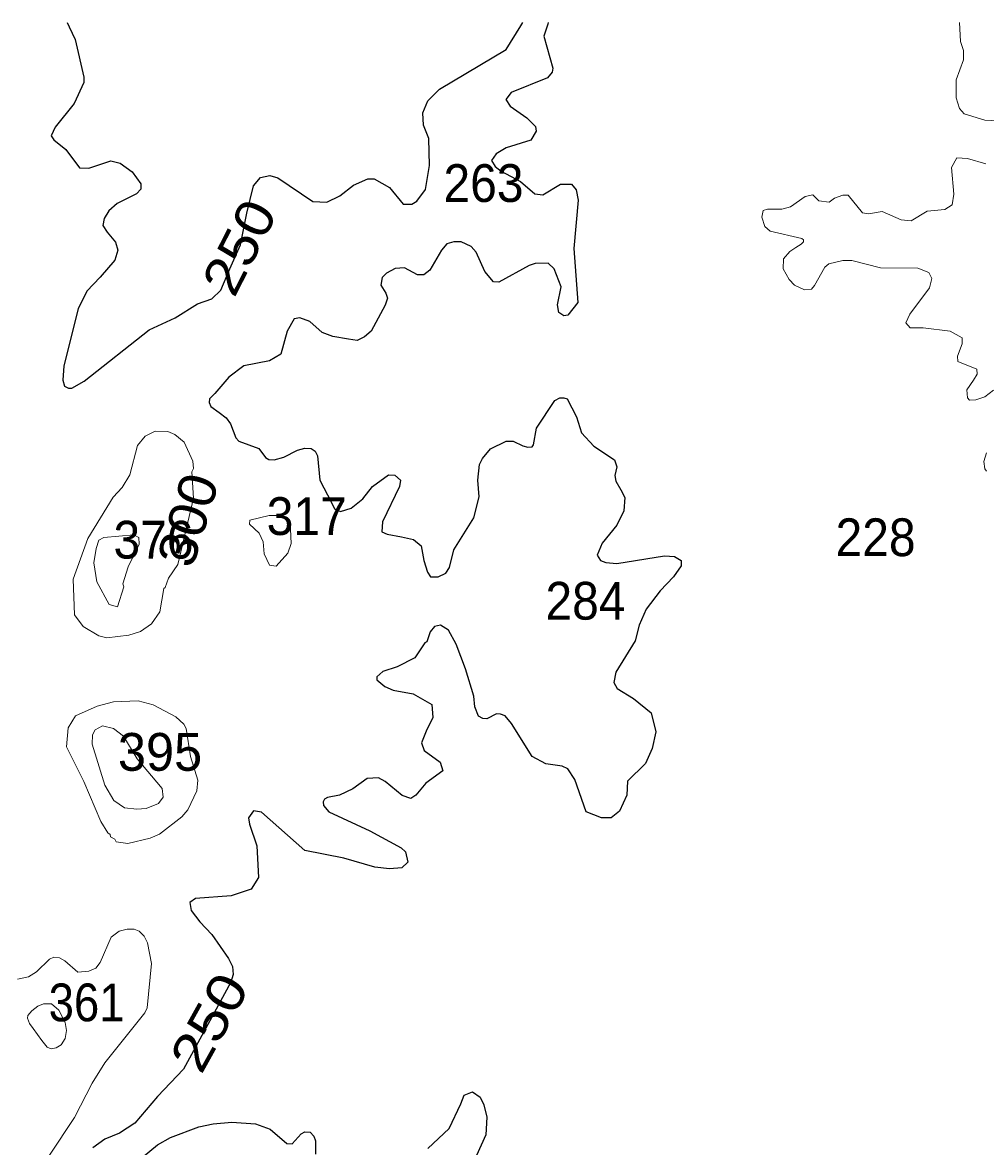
# Model space of a CAD drawing. Extents: x 499.9 to 555.3, y 9281.5 to 9336.8.
# Drawn here: x 509.447 to 513.527, y 9332.026 to 9336.787 of the extents above; entities that cross this region are included whole.
import ezdxf
from ezdxf.enums import TextEntityAlignment as Align

# ---------------------------------------------------------------- set-up
doc = ezdxf.new("R2010")
doc.units = 0
doc.header["$LTSCALE"] = 0.064
doc.layers.add('1', color=7, linetype='Continuous', lineweight=25)
doc.layers.add('2', color=7, linetype='Continuous', lineweight=13)
doc.layers.add('21', color=7, linetype='Continuous')
doc.layers.add('61', color=7, linetype='Continuous')

msp = doc.modelspace()

# ---------------------------------------------------------------- linework, layer by layer
at = {"layer": '1'}
for points in [[(509.6361, 9336.7873), (509.6446, 9336.7695), (509.6705, 9336.7151), (509.7076, 9336.5562), (509.7075, 9336.5324), (509.6664, 9336.444), (509.5858, 9336.3444), (509.5686, 9336.3074), (509.5794, 9336.2908), (509.6308, 9336.2486), (509.6889, 9336.1723), (509.7276, 9336.1706), (509.8218, 9336.2017), (509.8606, 9336.1909), (509.9115, 9336.1542), (509.9491, 9336.1041), (509.949, 9336.0806), (509.9299, 9336.0617), (509.8481, 9336.0208), (509.8135, 9335.9892), (509.7928, 9335.9576), (509.7876, 9335.9277), (509.8052, 9335.8998), (509.8408, 9335.8573), (509.8517, 9335.8231), (509.8382, 9335.7809), (509.7761, 9335.7088), (509.7203, 9335.6489), (509.6823, 9335.5742), (509.622, 9335.333), (509.6173, 9335.2727), (509.625, 9335.2464), (509.6426, 9335.2378), (509.6556, 9335.239), (509.7078, 9335.2679), (509.9841, 9335.4853), (510.0937, 9335.5356), (510.1879, 9335.5952), (510.2495, 9335.6171), (510.2871, 9335.6541), (510.3256, 9335.7434), (510.3706, 9335.8449), (510.3972, 9335.98), (510.4264, 9336.0961), (510.4558, 9336.1312), (510.495, 9336.1397), (510.5291, 9336.1295), (510.6773, 9336.0289), (510.736, 9336.0258), (510.7916, 9336.0525), (510.8494, 9336.0978), (510.9103, 9336.1252), (510.9374, 9336.1255), (511.0027, 9336.0877), (511.0603, 9336.0182), (511.0971, 9336.0177), (511.1178, 9336.0303), (511.1544, 9336.0797), (511.1722, 9336.1809), (511.1691, 9336.2956), (511.1468, 9336.3517), (511.1436, 9336.4039), (511.1643, 9336.455), (511.2142, 9336.5049), (511.496, 9336.6728), (511.5589, 9336.7735), (511.5673, 9336.787)], [(511.6744, 9336.7869), (511.6722, 9336.7797), (511.6566, 9336.7287), (511.6938, 9336.5944), (511.6919, 9336.5771), (511.6715, 9336.5529), (511.5182, 9336.4904), (511.4943, 9336.4614), (511.5133, 9336.4325), (511.5842, 9336.3834), (511.6213, 9336.3464), (511.6237, 9336.3263), (511.6005, 9336.2895), (511.4961, 9336.2557), (511.4539, 9336.2305), (511.4337, 9336.202), (511.4497, 9336.1777), (511.4745, 9336.1576), (511.5576, 9336.1135), (511.6177, 9336.0617), (511.6523, 9336.0578), (511.7266, 9336.1029), (511.7738, 9336.1027), (511.7936, 9336.0783), (511.8021, 9336.0348), (511.7833, 9335.8296), (511.8005, 9335.6013), (511.7582, 9335.5472), (511.7403, 9335.5451), (511.7197, 9335.5583), (511.7135, 9335.5918), (511.7288, 9335.6673), (511.7002, 9335.7436), (511.6747, 9335.7679), (511.6186, 9335.7659), (511.5937, 9335.7584), (511.4657, 9335.6869), (511.4426, 9335.6894), (511.4065, 9335.7331), (511.3689, 9335.8151), (511.3476, 9335.8385), (511.3056, 9335.858), (511.2745, 9335.8581), (511.2451, 9335.8499), (511.2218, 9335.8225), (511.1725, 9335.7386), (511.1472, 9335.7188), (511.1204, 9335.7188), (511.0662, 9335.7479), (511.0259, 9335.7458), (510.9892, 9335.7259), (510.9703, 9335.7074), (510.9657, 9335.6746), (510.9862, 9335.6403), (510.993, 9335.6198), (510.9836, 9335.5903), (510.9246, 9335.4801), (510.8965, 9335.456), (510.8657, 9335.4403), (510.8283, 9335.4462), (510.7615, 9335.4574), (510.7164, 9335.4746), (510.6643, 9335.5212), (510.6222, 9335.5361), (510.5975, 9335.5322), (510.5687, 9335.4802), (510.5415, 9335.3826), (510.4933, 9335.3536), (510.3852, 9335.3324), (510.3216, 9335.2847), (510.2613, 9335.2158), (510.2398, 9335.1934), (510.2374, 9335.1775), (510.2447, 9335.161), (510.2804, 9335.135), (510.3101, 9335.1121), (510.3284, 9335.0878), (510.3511, 9335.0284), (510.3633, 9335.0139), (510.4488, 9334.983), (510.4762, 9334.9444), (510.4909, 9334.9359), (510.5135, 9334.9344), (510.5537, 9334.9463), (510.6119, 9334.9763), (510.643, 9334.9846), (510.6703, 9334.983), (510.6865, 9334.9719), (510.6976, 9334.9518), (510.7063, 9334.8485), (510.7557, 9334.7548), (510.7695, 9334.7266), (510.7946, 9334.7163), (510.8394, 9334.7296), (510.8892, 9334.7703)], [(511.045, 9334.8221), (510.972, 9334.6717), (510.9689, 9334.6299), (510.9915, 9334.6199), (511.0535, 9334.609), (511.1038, 9334.5971), (511.1366, 9334.5702), (511.1469, 9334.5088), (511.1628, 9334.4585), (511.1761, 9334.4391), (511.2079, 9334.4386), (511.2407, 9334.4552), (511.2558, 9334.4784), (511.2744, 9334.5539), (511.3599, 9334.6893), (511.3818, 9334.7784), (511.3761, 9334.8482), (511.3837, 9334.9152), (511.3954, 9334.9405), (511.4301, 9334.9811), (511.4968, 9335.0145), (511.5254, 9335.0145), (511.5669, 9334.9942), (511.5876, 9334.9888), (511.6062, 9334.9905), (511.6128, 9334.9981), (511.6242, 9335.0687), (511.702, 9335.1855), (511.7234, 9335.1977), (511.7412, 9335.1978), (511.7544, 9335.1928), (511.7944, 9335.1166), (511.8157, 9335.0492), (511.8676, 9334.9926), (511.9558, 9334.9355), (511.9657, 9334.9049), (511.9571, 9334.8683), (511.9614, 9334.8446), (511.9821, 9334.8078), (511.9992, 9334.7757), (511.9946, 9334.7188), (511.9646, 9334.6583), (511.9028, 9334.5818), (511.8813, 9334.5305), (511.8961, 9334.5085), (511.919, 9334.4993), (511.9648, 9334.4961), (512.1676, 9334.5275), (512.2093, 9334.5253), (512.2383, 9334.5086), (512.2378, 9334.4857), (512.2054, 9334.4393), (512.1488, 9334.3806), (512.089, 9334.3017), (512.0603, 9334.2349), (512.0425, 9334.1681), (511.9605, 9334.035), (511.9523, 9333.9916), (511.9666, 9333.9663), (512.0356, 9333.9234), (512.1108, 9333.8638), (512.13, 9333.7829), (512.1156, 9333.7119), (512.0865, 9333.6487), (512.0099, 9333.5732), (512.0072, 9333.5148), (511.976, 9333.4474), (511.9406, 9333.4185), (511.9003, 9333.4188), (511.8351, 9333.4437), (511.7874, 9333.5806), (511.7581, 9333.6262), (511.7337, 9333.6379), (511.6647, 9333.6465), (511.6067, 9333.6781), (511.5185, 9333.8185), (511.4917, 9333.851), (511.4721, 9333.8577), (511.4554, 9333.8588), (511.4146, 9333.8373), (511.3977, 9333.8389), (511.379, 9333.849), (511.3633, 9333.8881), (511.3595, 9333.9333), (511.3245, 9334.0495), (511.2849, 9334.1537), (511.2523, 9334.2131), (511.2178, 9334.2347), (511.1925, 9334.2284), (511.1749, 9334.2063), (511.1606, 9334.1643), (511.1517, 9334.1597), (511.1098, 9334.0967), (511.0352, 9334.0583), (510.9733, 9334.0389)], [(510.8892, 9334.7703), (510.9302, 9334.822), (510.998, 9334.871), (511.0243, 9334.8693), (511.049, 9334.8489), (511.045, 9334.8221)], [(510.9733, 9334.0389), (510.9484, 9334.0157), (510.9477, 9334.003), (510.9825, 9333.9741), (511.0178, 9333.9596), (511.102, 9333.9435)], [(511.102, 9333.9435), (511.1812, 9333.8987), (511.1861, 9333.8434), (511.1579, 9333.786), (511.1381, 9333.7365), (511.1485, 9333.7043), (511.2164, 9333.6536), (511.2284, 9333.6169), (511.1562, 9333.5647), (511.1137, 9333.5145), (511.0923, 9333.5), (511.0554, 9333.5129), (510.9834, 9333.5722), (510.9551, 9333.5885), (510.9073, 9333.5849), (510.8471, 9333.5416), (510.7901, 9333.5141), (510.7393, 9333.504), (510.7263, 9333.4977), (510.7207, 9333.4867), (510.722, 9333.4701), (510.7452, 9333.4445), (510.9194, 9333.3633), (511.051, 9333.291), (511.0703, 9333.2743), (511.0799, 9333.2305), (511.0548, 9333.2072), (511.0023, 9333.2024), (510.9398, 9333.21), (510.8083, 9333.2475), (510.6439, 9333.2801), (510.4602, 9333.4427), (510.4262, 9333.4487), (510.4052, 9333.4188), (510.4085, 9333.3923), (510.4396, 9333.2998), (510.4476, 9333.1662), (510.4156, 9333.1162), (510.3317, 9333.0875), (510.1805, 9333.0764), (510.1554, 9333.0595), (510.1623, 9333.0266), (510.1981, 9332.9776), (510.249, 9332.925), (510.3195, 9332.823), (510.3365, 9332.7889), (510.3401, 9332.7546), (510.33, 9332.7225), (510.2415, 9332.5585), (510.1296, 9332.3542), (510.0184, 9332.2387), (509.9226, 9332.1246), (509.8574, 9332.0831), (509.7963, 9332.0571), (509.7445, 9332.0206)], [(511.164, 9332.0176), (511.2547, 9332.1022), (511.3039, 9332.2064), (511.3187, 9332.244), (511.3542, 9332.2574), (511.386, 9332.2358), (511.4014, 9332.2032), (511.4138, 9332.1507), (511.4107, 9332.0751), (511.3713, 9331.9881)], [(509.8008, 9331.8528), (510.019, 9332.0341), (510.074, 9332.0639), (510.1948, 9332.1101), (510.2554, 9332.1228), (510.3343, 9332.1293), (510.4348, 9332.123), (510.4971, 9332.1003), (510.5664, 9332.0386), (510.5894, 9332.0374), (510.6278, 9332.0798), (510.6431, 9332.0888), (510.6664, 9332.0866), (510.6809, 9332.0705), (510.6881, 9332.0509), (510.689, 9331.9935)]]:
    msp.add_lwpolyline(points, dxfattribs=at)
at = {"layer": '2'}
for points in [[(513.6422, 9336.3675), (513.5245, 9336.374), (513.4364, 9336.4004), (513.4171, 9336.423), (513.4036, 9336.4679), (513.4035, 9336.545), (513.4334, 9336.6287), (513.4336, 9336.6682), (513.4212, 9336.7066), (513.4169, 9336.7866)], [(512.6151, 9335.9031), (512.5916, 9335.9228), (512.5793, 9335.9626), (512.5852, 9335.9908), (512.6038, 9335.9969), (512.6642, 9335.9968), (512.7014, 9336.0059), (512.7631, 9336.0503), (512.7961, 9336.0569), (512.8211, 9336.0319), (512.8654, 9336.0257), (512.887, 9336.0431), (512.9221, 9336.0553), (512.9451, 9336.0556), (513.0063, 9335.9809), (513.0316, 9335.9762), (513.0891, 9335.9868), (513.1705, 9335.951), (513.2123, 9335.9478), (513.2794, 9335.9885), (513.3549, 9335.9952), (513.3855, 9336.0145), (513.3937, 9336.0606), (513.3829, 9336.1726), (513.4064, 9336.214), (513.4512, 9336.2115), (513.5293, 9336.1891)], [(512.7242, 9335.8347), (512.7469, 9335.848), (512.7556, 9335.8582), (512.7561, 9335.8661), (512.7491, 9335.872), (512.6151, 9335.9031)], [(513.5617, 9335.2301), (513.5243, 9335.202), (513.4862, 9335.1884), (513.4591, 9335.1875), (513.4505, 9335.198), (513.4485, 9335.2312), (513.4761, 9335.272), (513.4914, 9335.2978), (513.4903, 9335.3183), (513.4102, 9335.351), (513.4084, 9335.3737), (513.4284, 9335.4268), (513.4279, 9335.4517), (513.378, 9335.4793), (513.2634, 9335.4938), (513.2076, 9335.4939), (513.1892, 9335.5157), (513.2066, 9335.5517), (513.2899, 9335.6635), (513.2996, 9335.7023), (513.2874, 9335.7276), (513.2403, 9335.7468), (513.0827, 9335.7484), (512.961, 9335.7786), (512.9221, 9335.7786), (512.8633, 9335.7654), (512.8462, 9335.7509), (512.8029, 9335.6728), (512.7899, 9335.6574), (512.7597, 9335.6549), (512.7185, 9335.6741), (512.6948, 9335.6983), (512.6699, 9335.7445), (512.672, 9335.7855), (512.6985, 9335.8167), (512.7242, 9335.8347)], [(513.5314, 9334.8868), (513.5247, 9334.8971), (513.5197, 9334.9284), (513.5314, 9334.9644)], [(509.5618, 9331.9898), (509.6681, 9332.1495), (509.742, 9332.2949), (509.7959, 9332.3803), (509.9658, 9332.5931), (509.9756, 9332.6137), (509.9943, 9332.8018), (509.9765, 9332.8891), (509.9623, 9332.9169), (509.9417, 9332.9386), (509.9208, 9332.9467), (509.8904, 9332.9462), (509.8572, 9332.9381), (509.8223, 9332.913), (509.7765, 9332.8063), (509.758, 9332.7817), (509.7281, 9332.7696), (509.6809, 9332.7645), (509.6271, 9332.8131), (509.6033, 9332.8259), (509.5799, 9332.8277), (509.5611, 9332.8194), (509.5067, 9332.7655), (509.4723, 9332.7453), (509.4253, 9332.7357)]]:
    msp.add_lwpolyline(points, dxfattribs=at)
for points in [[(509.668, 9334.2788), (509.6621, 9334.4295), (509.7246, 9334.6015), (509.8318, 9334.7767), (509.87, 9334.8174), (509.9015, 9334.8708), (509.9344, 9334.9962), (509.9665, 9335.0357), (510.0095, 9335.0557), (510.0631, 9335.0546), (510.0923, 9335.0421), (510.1327, 9335.0098), (510.169, 9334.9296), (510.1723, 9334.8978), (510.1649, 9334.8847), (510.172, 9334.7725), (510.1046, 9334.4915), (510.0659, 9334.4341), (510.052, 9334.3938), (510.0455, 9334.3899), (510.0285, 9334.2913), (509.9941, 9334.2398), (509.9475, 9334.2076), (509.8981, 9334.1918), (509.805, 9334.1809), (509.7709, 9334.1891), (509.7042, 9334.2282)], [(510.4708, 9334.5372), (510.4669, 9334.5869), (510.4495, 9334.6242), (510.4083, 9334.663), (510.411, 9334.6796), (510.4928, 9334.6992), (510.5315, 9334.6995), (510.5621, 9334.6894), (510.5808, 9334.672), (510.585, 9334.58), (510.5717, 9334.5388), (510.5217, 9334.4848), (510.4938, 9334.4888)], [(509.7615, 9334.4178), (509.7497, 9334.4989), (509.7586, 9334.5597), (509.7708, 9334.5941), (509.792, 9334.6065), (509.9193, 9334.6166), (509.9397, 9334.6065), (509.9416, 9334.577), (509.8942, 9334.4813), (509.8721, 9334.4094), (509.8762, 9334.3975), (509.8493, 9334.3125), (509.8147, 9334.3214)], [(509.7797, 9333.4031), (509.7074, 9333.5728), (509.633, 9333.7193), (509.641, 9333.8003), (509.6718, 9333.8498), (509.7636, 9333.8916), (509.832, 9333.9102), (509.9377, 9333.9147), (510.0007, 9333.8974), (510.0971, 9333.8469), (510.1303, 9333.8155), (510.1404, 9333.7971), (510.1583, 9333.6778), (510.19, 9333.5784), (510.1859, 9333.5329), (510.1475, 9333.4525), (510.1216, 9333.4232), (510.027, 9333.3496), (509.9886, 9333.3319), (509.8932, 9333.3103), (509.8434, 9333.3168), (509.8381, 9333.3274), (509.82, 9333.3385), (509.8188, 9333.3481), (509.8086, 9333.3549)], [(509.8338, 9333.4917), (509.7963, 9333.5563), (509.7428, 9333.7306), (509.744, 9333.7695), (509.7555, 9333.7914), (509.7854, 9333.8075), (509.8325, 9333.7972), (509.8746, 9333.7642), (509.9324, 9333.669), (510.039, 9333.5424), (510.0432, 9333.506), (510.0239, 9333.4787), (509.9712, 9333.4582), (509.9321, 9333.4552), (509.8795, 9333.4611)], [(509.4921, 9332.5264), (509.5285, 9332.4751), (509.5513, 9332.4466), (509.5684, 9332.4398), (509.5901, 9332.4444), (509.6106, 9332.4569), (509.6277, 9332.4842), (509.6334, 9332.5173), (509.6277, 9332.5515), (509.6015, 9332.6039), (509.5696, 9332.6301), (509.5365, 9332.6312), (509.5114, 9332.621), (509.4864, 9332.6016), (509.4704, 9332.5809), (509.4687, 9332.5696), (509.4773, 9332.5469)]]:
    msp.add_lwpolyline(points, close=True, dxfattribs=at)

# ---------------------------------------------------------------- texts
at = {"layer": '21'}
for s, width, p in [('263', 0.95, (511.2307, 9336.0271)), ('317', 0.95, (510.4817, 9334.6165)), ('228', 0.95, (512.8919, 9334.5269)), ('376', 0.95, (509.8326, 9334.5166)), ('284', 0.95, (511.6628, 9334.2579)), ('361', 0.9, (509.558, 9332.5567))]:
    msp.add_text(s, height=0.16, dxfattribs=dict(at, width=width)).set_placement(p)
msp.add_text('395', height=0.16, dxfattribs=at).set_placement((509.8513, 9333.6178))
at = {"layer": '61'}
for s, rotation, width, p in [('250', 62.928, 1.15, (510.4371, 9335.7993)), ('300', 72.999, 1.1, (510.2244, 9334.6575)), ('250', 60.945, 1.2, (510.3082, 9332.5138))]:
    msp.add_text(s, height=0.16, rotation=rotation, dxfattribs=dict(at, width=width)).set_placement(p, align=Align.CENTER)

doc.saveas('drawing.dxf')
